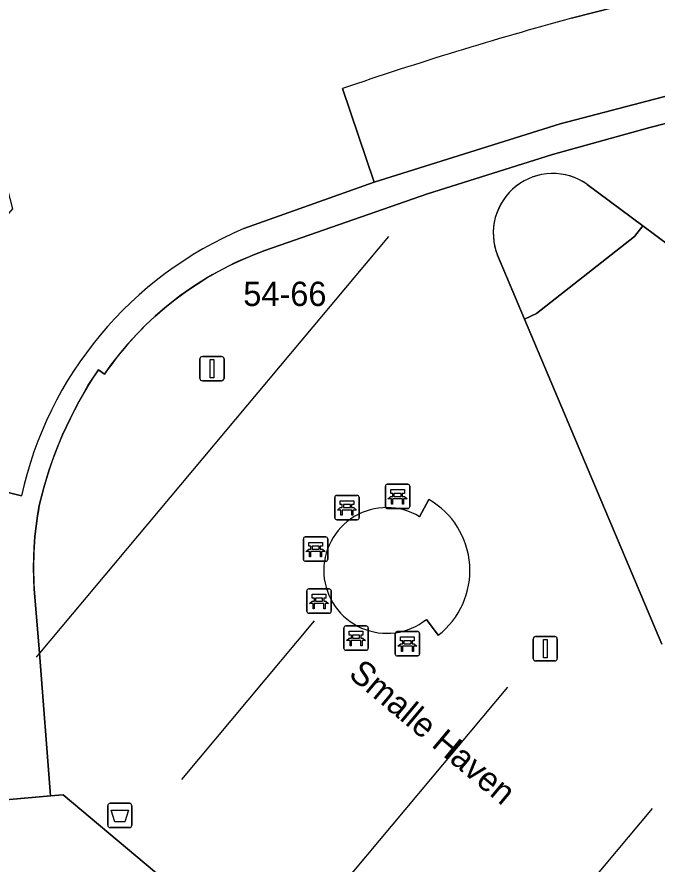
# Model space of a CAD drawing. Extents: x 161087 to 161926, y 382572 to 383873.
# Drawn here: x 161585.97 to 161612.29, y 383160.89 to 383195.72 of the extents above; entities that cross this region are included whole.
import ezdxf

# ---------------------------------------------------------------- set-up
doc = ezdxf.new("R2010")
doc.units = 0
for name, color, linetype in [('IMGEO_Afvalbak', 7, 'Continuous'), ('IMGEO_Bank', 7, 'Continuous'), ('IMGEO_Lichtmast', 7, 'Continuous'), ('IMGEO_Lijnafwatering', 7, 'Continuous'), ('IMGEO_Openbare_ruimte_label', 7, 'Continuous'), ('IMGEO_Pand', 7, 'Continuous'), ('IMGEO_Pand_nummerreeks', 7, 'Continuous'), ('IMGEO_Pand_overbouw', 7, 'Continuous'), ('IMGEO_Voetgangersgebied_open', 7, 'Continuous'), ('IMGEO_Voetpad_open', 7, 'Continuous')]:
    doc.layers.add(name, color=color, linetype=linetype)

msp = doc.modelspace()

# ---------------------------------------------------------------- linework, layer by layer
at = {"layer": 'IMGEO_Afvalbak'}
for p, q in [((161589.702, 383162.487), (161589.702, 383163.287)), ((161589.702, 383163.287), (161589.702, 383162.487)), ((161589.802, 383163.387), (161590.592, 383163.387)), ((161590.592, 383163.387), (161589.802, 383163.387)), ((161590.692, 383163.287), (161590.692, 383162.487)), ((161590.692, 383162.487), (161590.692, 383163.287)), ((161590.592, 383162.387), (161589.802, 383162.387)), ((161589.802, 383162.387), (161590.592, 383162.387))]:
    msp.add_line(p, q, dxfattribs=at)
msp.add_lwpolyline([(161589.845, 383163.101), (161590.549, 383163.101), (161590.4, 383162.631), (161589.994, 383162.631), (161589.845, 383163.101)], dxfattribs=at)
for centre, start, end in [((161589.802, 383163.287), 90, 180), ((161589.802, 383163.287), 90, 180), ((161590.592, 383163.287), 0, 90), ((161590.592, 383163.287), 360, 90), ((161589.802, 383162.487), 180, 270), ((161589.802, 383162.487), 180, 270), ((161590.592, 383162.487), 270, 0), ((161590.592, 383162.487), 270, 0)]:
    msp.add_arc(centre, 0.1, start, end, dxfattribs=at)
at = {"layer": 'IMGEO_Bank'}
for p, q in [((161601.118, 383175.58), (161601.118, 383176.421)), ((161601.118, 383176.421), (161601.118, 383175.58)), ((161601.193, 383176.505), (161602.034, 383176.505)), ((161602.034, 383176.505), (161601.193, 383176.505)), ((161602.118, 383176.43), (161602.118, 383175.589)), ((161602.118, 383175.589), (161602.118, 383176.43)), ((161599.113, 383176.048), (161599.954, 383176.048)), ((161599.954, 383176.048), (161599.113, 383176.048)), ((161601.427, 383176.011), (161601.427, 383176.117)), ((161601.471, 383176.117), (161601.471, 383176.011)), ((161601.759, 383176.123), (161601.477, 383176.123)), ((161601.477, 383176.005), (161601.759, 383176.005)), ((161601.765, 383176.011), (161601.765, 383176.117)), ((161601.809, 383176.117), (161601.809, 383176.011)), ((161599.038, 383175.123), (161599.038, 383175.964)), ((161599.038, 383175.964), (161599.038, 383175.123)), ((161599.347, 383175.554), (161599.347, 383175.66)), ((161599.391, 383175.66), (161599.391, 383175.554)), ((161599.679, 383175.666), (161599.397, 383175.666)), ((161599.685, 383175.554), (161599.685, 383175.66)), ((161599.729, 383175.66), (161599.729, 383175.554)), ((161600.038, 383175.973), (161600.038, 383175.132)), ((161600.038, 383175.132), (161600.038, 383175.973)), ((161601.815, 383175.903), (161601.422, 383175.903)), ((161599.735, 383175.446), (161599.342, 383175.446)), ((161599.397, 383175.548), (161599.679, 383175.548)), ((161602.043, 383175.505), (161601.202, 383175.505)), ((161601.202, 383175.505), (161602.043, 383175.505)), ((161599.963, 383175.048), (161599.122, 383175.048)), ((161599.122, 383175.048), (161599.963, 383175.048)), ((161597.748, 383173.412), (161597.748, 383174.253)), ((161597.748, 383174.253), (161597.748, 383173.412)), ((161597.823, 383174.337), (161598.664, 383174.337)), ((161598.664, 383174.337), (161597.823, 383174.337)), ((161598.748, 383174.262), (161598.748, 383173.421)), ((161598.748, 383173.421), (161598.748, 383174.262)), ((161598.057, 383173.843), (161598.057, 383173.949)), ((161598.101, 383173.949), (161598.101, 383173.843)), ((161598.389, 383173.955), (161598.107, 383173.955)), ((161598.395, 383173.843), (161598.395, 383173.949)), ((161598.439, 383173.949), (161598.439, 383173.843)), ((161598.445, 383173.735), (161598.052, 383173.735)), ((161598.107, 383173.837), (161598.389, 383173.837)), ((161598.673, 383173.337), (161597.832, 383173.337)), ((161597.832, 383173.337), (161598.673, 383173.337)), ((161597.965, 383172.201), (161598.806, 383172.201)), ((161598.806, 383172.201), (161597.965, 383172.201)), ((161597.89, 383171.276), (161597.89, 383172.117)), ((161597.89, 383172.117), (161597.89, 383171.276)), ((161598.531, 383171.819), (161598.249, 383171.819)), ((161598.89, 383172.126), (161598.89, 383171.285)), ((161598.89, 383171.285), (161598.89, 383172.126)), ((161598.587, 383171.599), (161598.194, 383171.599)), ((161598.199, 383171.707), (161598.199, 383171.813)), ((161598.243, 383171.813), (161598.243, 383171.707)), ((161598.249, 383171.701), (161598.531, 383171.701)), ((161598.537, 383171.707), (161598.537, 383171.813)), ((161598.581, 383171.813), (161598.581, 383171.707)), ((161598.815, 383171.201), (161597.974, 383171.201)), ((161597.974, 383171.201), (161598.815, 383171.201)), ((161599.412, 383169.754), (161599.412, 383170.595)), ((161599.412, 383170.595), (161599.412, 383169.754)), ((161599.487, 383170.679), (161600.328, 383170.679)), ((161600.328, 383170.679), (161599.487, 383170.679)), ((161600.412, 383170.604), (161600.412, 383169.763)), ((161600.412, 383169.763), (161600.412, 383170.604)), ((161601.6, 383170.45), (161602.441, 383170.45)), ((161602.441, 383170.45), (161601.6, 383170.45)), ((161600.109, 383170.077), (161599.716, 383170.077)), ((161599.721, 383170.185), (161599.721, 383170.291)), ((161599.765, 383170.291), (161599.765, 383170.185)), ((161600.053, 383170.297), (161599.771, 383170.297)), ((161599.771, 383170.179), (161600.053, 383170.179)), ((161600.059, 383170.185), (161600.059, 383170.291)), ((161600.103, 383170.291), (161600.103, 383170.185)), ((161601.525, 383169.525), (161601.525, 383170.366)), ((161601.525, 383170.366), (161601.525, 383169.525)), ((161602.525, 383170.375), (161602.525, 383169.534)), ((161602.525, 383169.534), (161602.525, 383170.375)), ((161602.222, 383169.848), (161601.829, 383169.848)), ((161601.834, 383169.956), (161601.834, 383170.062)), ((161601.878, 383170.062), (161601.878, 383169.956)), ((161602.166, 383170.068), (161601.884, 383170.068)), ((161601.884, 383169.95), (161602.166, 383169.95)), ((161602.172, 383169.956), (161602.172, 383170.062)), ((161602.216, 383170.062), (161602.216, 383169.956)), ((161600.337, 383169.679), (161599.496, 383169.679)), ((161599.496, 383169.679), (161600.337, 383169.679)), ((161602.45, 383169.45), (161601.609, 383169.45)), ((161601.609, 383169.45), (161602.45, 383169.45))]:
    msp.add_line(p, q, dxfattribs=at)
for points in [[(161601.365, 383175.903), (161601.223, 383175.903), (161601.335, 383176.005), (161601.421, 383176.005)], [(161601.421, 383176.123), (161601.335, 383176.123), (161601.335, 383176.284), (161601.898, 383176.284), (161601.898, 383176.123), (161601.815, 383176.123)], [(161601.815, 383176.005), (161601.898, 383176.005), (161602.01, 383175.903), (161601.871, 383175.903)], [(161599.341, 383175.666), (161599.255, 383175.666), (161599.255, 383175.827), (161599.818, 383175.827), (161599.818, 383175.666), (161599.735, 383175.666)], [(161601.415, 383175.896), (161601.415, 383175.689), (161601.372, 383175.689), (161601.372, 383175.896)], [(161601.865, 383175.896), (161601.865, 383175.689), (161601.821, 383175.689), (161601.821, 383175.896)], [(161599.285, 383175.446), (161599.143, 383175.446), (161599.255, 383175.548), (161599.341, 383175.548)], [(161599.335, 383175.439), (161599.335, 383175.232), (161599.292, 383175.232), (161599.292, 383175.439)], [(161599.735, 383175.548), (161599.818, 383175.548), (161599.93, 383175.446), (161599.791, 383175.446)], [(161599.785, 383175.439), (161599.785, 383175.232), (161599.741, 383175.232), (161599.741, 383175.439)], [(161598.051, 383173.955), (161597.965, 383173.955), (161597.965, 383174.116), (161598.528, 383174.116), (161598.528, 383173.955), (161598.445, 383173.955)], [(161597.995, 383173.735), (161597.853, 383173.735), (161597.965, 383173.837), (161598.051, 383173.837)], [(161598.045, 383173.728), (161598.045, 383173.521), (161598.002, 383173.521), (161598.002, 383173.728)], [(161598.445, 383173.837), (161598.528, 383173.837), (161598.64, 383173.735), (161598.501, 383173.735)], [(161598.495, 383173.728), (161598.495, 383173.521), (161598.451, 383173.521), (161598.451, 383173.728)], [(161598.193, 383171.819), (161598.107, 383171.819), (161598.107, 383171.98), (161598.67, 383171.98), (161598.67, 383171.819), (161598.587, 383171.819)], [(161598.137, 383171.599), (161597.995, 383171.599), (161598.107, 383171.701), (161598.193, 383171.701)], [(161598.187, 383171.592), (161598.187, 383171.385), (161598.144, 383171.385), (161598.144, 383171.592)], [(161598.587, 383171.701), (161598.67, 383171.701), (161598.782, 383171.599), (161598.643, 383171.599)], [(161598.637, 383171.592), (161598.637, 383171.385), (161598.593, 383171.385), (161598.593, 383171.592)], [(161599.715, 383170.297), (161599.629, 383170.297), (161599.629, 383170.458), (161600.192, 383170.458), (161600.192, 383170.297), (161600.109, 383170.297)], [(161599.659, 383170.077), (161599.517, 383170.077), (161599.629, 383170.179), (161599.715, 383170.179)], [(161600.109, 383170.179), (161600.192, 383170.179), (161600.304, 383170.077), (161600.165, 383170.077)], [(161601.828, 383170.068), (161601.742, 383170.068), (161601.742, 383170.229), (161602.305, 383170.229), (161602.305, 383170.068), (161602.222, 383170.068)], [(161599.709, 383170.07), (161599.709, 383169.863), (161599.666, 383169.863), (161599.666, 383170.07)], [(161600.159, 383170.07), (161600.159, 383169.863), (161600.115, 383169.863), (161600.115, 383170.07)], [(161601.772, 383169.848), (161601.63, 383169.848), (161601.742, 383169.95), (161601.828, 383169.95)], [(161601.822, 383169.841), (161601.822, 383169.634), (161601.779, 383169.634), (161601.779, 383169.841)], [(161602.222, 383169.95), (161602.305, 383169.95), (161602.417, 383169.848), (161602.278, 383169.848)], [(161602.272, 383169.841), (161602.272, 383169.634), (161602.228, 383169.634), (161602.228, 383169.841)]]:
    msp.add_lwpolyline(points, dxfattribs=at)
for centre, radius, start, end in [((161601.196, 383176.427), 0.0779, 92.4484, 184.2845), ((161601.196, 383176.427), 0.0779, 92.4484, 184.2845), ((161602.04, 383176.427), 0.0779, 2.4484, 94.2845), ((161602.04, 383176.427), 0.0779, 2.4484, 94.2845), ((161599.116, 383175.97), 0.0779, 92.4484, 184.2845), ((161599.116, 383175.97), 0.0779, 92.4484, 184.2845), ((161599.96, 383175.97), 0.0779, 2.4484, 94.2845), ((161599.96, 383175.97), 0.0779, 2.4484, 94.2845), ((161601.42, 383176.116), 0.00671, 2.8957, 87.1043), ((161601.42, 383176.012), 0.00671, 272.8957, 357.1043), ((161601.477, 383176.116), 0.00671, 92.8957, 177.1043), ((161601.477, 383176.012), 0.00671, 182.8957, 267.1043), ((161601.759, 383176.116), 0.00671, 2.8957, 87.1043), ((161601.759, 383176.012), 0.00671, 272.8957, 357.1043), ((161601.816, 383176.116), 0.00671, 92.8957, 177.1043), ((161601.816, 383176.012), 0.00671, 182.8957, 267.1043), ((161599.34, 383175.659), 0.00671, 2.8957, 87.1043), ((161599.397, 383175.659), 0.00671, 92.8957, 177.1043), ((161599.679, 383175.659), 0.00671, 2.8957, 87.1043), ((161599.736, 383175.659), 0.00671, 92.8957, 177.1043), ((161601.365, 383175.896), 0.00671, 2.8957, 87.1043), ((161601.422, 383175.896), 0.00671, 92.8957, 177.1043), ((161601.814, 383175.896), 0.00671, 2.8957, 87.1043), ((161601.871, 383175.896), 0.00671, 92.8957, 177.1043), ((161599.285, 383175.439), 0.00671, 2.8957, 87.1043), ((161599.342, 383175.439), 0.00671, 92.8957, 177.1043), ((161599.34, 383175.555), 0.00671, 272.8957, 357.1043), ((161599.397, 383175.555), 0.00671, 182.8957, 267.1043), ((161599.679, 383175.555), 0.00671, 272.8957, 357.1043), ((161599.736, 383175.555), 0.00671, 182.8957, 267.1043), ((161599.734, 383175.439), 0.00671, 2.8957, 87.1043), ((161599.791, 383175.439), 0.00671, 92.8957, 177.1043), ((161601.196, 383175.583), 0.0779, 182.4484, 274.2845), ((161601.196, 383175.583), 0.0779, 182.4484, 274.2845), ((161602.04, 383175.583), 0.0779, 272.4484, 4.2845), ((161602.04, 383175.583), 0.0779, 272.4484, 4.2845), ((161599.116, 383175.126), 0.0779, 182.4484, 274.2845), ((161599.116, 383175.126), 0.0779, 182.4484, 274.2845), ((161599.96, 383175.126), 0.0779, 272.4484, 4.2845), ((161599.96, 383175.126), 0.0779, 272.4484, 4.2845), ((161597.826, 383174.259), 0.0779, 92.4484, 184.2845), ((161597.826, 383174.259), 0.0779, 92.4484, 184.2845), ((161598.67, 383174.259), 0.0779, 2.4484, 94.2845), ((161598.67, 383174.259), 0.0779, 2.4484, 94.2845), ((161598.05, 383173.948), 0.00671, 2.8957, 87.1043), ((161598.107, 383173.948), 0.00671, 92.8957, 177.1043), ((161598.389, 383173.948), 0.00671, 2.8957, 87.1043), ((161598.446, 383173.948), 0.00671, 92.8957, 177.1043), ((161597.995, 383173.728), 0.00671, 2.8957, 87.1043), ((161598.052, 383173.728), 0.00671, 92.8957, 177.1043), ((161598.05, 383173.844), 0.00671, 272.8957, 357.1043), ((161598.107, 383173.844), 0.00671, 182.8957, 267.1043), ((161598.389, 383173.844), 0.00671, 272.8957, 357.1043), ((161598.446, 383173.844), 0.00671, 182.8957, 267.1043), ((161598.444, 383173.728), 0.00671, 2.8957, 87.1043), ((161598.501, 383173.728), 0.00671, 92.8957, 177.1043), ((161597.826, 383173.415), 0.0779, 182.4484, 274.2845), ((161597.826, 383173.415), 0.0779, 182.4484, 274.2845), ((161598.67, 383173.415), 0.0779, 272.4484, 4.2845), ((161598.67, 383173.415), 0.0779, 272.4484, 4.2845), ((161597.968, 383172.123), 0.0779, 92.4484, 184.2845), ((161597.968, 383172.123), 0.0779, 92.4484, 184.2845), ((161598.812, 383172.123), 0.0779, 2.4484, 94.2845), ((161598.812, 383172.123), 0.0779, 2.4484, 94.2845), ((161598.192, 383171.812), 0.00671, 2.8957, 87.1043), ((161598.249, 383171.812), 0.00671, 92.8957, 177.1043), ((161598.531, 383171.812), 0.00671, 2.8957, 87.1043), ((161598.588, 383171.812), 0.00671, 92.8957, 177.1043), ((161598.137, 383171.592), 0.00671, 2.8957, 87.1043), ((161598.194, 383171.592), 0.00671, 92.8957, 177.1043), ((161598.192, 383171.708), 0.00671, 272.8957, 357.1043), ((161598.249, 383171.708), 0.00671, 182.8957, 267.1043), ((161598.531, 383171.708), 0.00671, 272.8957, 357.1043), ((161598.588, 383171.708), 0.00671, 182.8957, 267.1043), ((161598.586, 383171.592), 0.00671, 2.8957, 87.1043), ((161598.643, 383171.592), 0.00671, 92.8957, 177.1043), ((161597.968, 383171.279), 0.0779, 182.4484, 274.2845), ((161597.968, 383171.279), 0.0779, 182.4484, 274.2845), ((161598.812, 383171.279), 0.0779, 272.4484, 4.2845), ((161598.812, 383171.279), 0.0779, 272.4484, 4.2845), ((161599.49, 383170.601), 0.0779, 92.4484, 184.2845), ((161599.49, 383170.601), 0.0779, 92.4484, 184.2845), ((161600.334, 383170.601), 0.0779, 2.4484, 94.2845), ((161600.334, 383170.601), 0.0779, 2.4484, 94.2845), ((161601.603, 383170.372), 0.0779, 92.4484, 184.2845), ((161601.603, 383170.372), 0.0779, 92.4484, 184.2845), ((161602.447, 383170.372), 0.0779, 2.4484, 94.2845), ((161602.447, 383170.372), 0.0779, 2.4484, 94.2845), ((161599.659, 383170.07), 0.00671, 2.8957, 87.1043), ((161599.716, 383170.07), 0.00671, 92.8957, 177.1043), ((161599.714, 383170.29), 0.00671, 2.8957, 87.1043), ((161599.714, 383170.186), 0.00671, 272.8957, 357.1043), ((161599.771, 383170.29), 0.00671, 92.8957, 177.1043), ((161599.771, 383170.186), 0.00671, 182.8957, 267.1043), ((161600.053, 383170.29), 0.00671, 2.8957, 87.1043), ((161600.053, 383170.186), 0.00671, 272.8957, 357.1043), ((161600.11, 383170.29), 0.00671, 92.8957, 177.1043), ((161600.11, 383170.186), 0.00671, 182.8957, 267.1043), ((161600.108, 383170.07), 0.00671, 2.8957, 87.1043), ((161600.165, 383170.07), 0.00671, 92.8957, 177.1043), ((161599.49, 383169.757), 0.0779, 182.4484, 274.2845), ((161599.49, 383169.757), 0.0779, 182.4484, 274.2845), ((161600.334, 383169.757), 0.0779, 272.4484, 4.2845), ((161600.334, 383169.757), 0.0779, 272.4484, 4.2845), ((161601.772, 383169.841), 0.00671, 2.8957, 87.1043), ((161601.829, 383169.841), 0.00671, 92.8957, 177.1043), ((161601.827, 383170.061), 0.00671, 2.8957, 87.1043), ((161601.827, 383169.957), 0.00671, 272.8957, 357.1043), ((161601.884, 383170.061), 0.00671, 92.8957, 177.1043), ((161601.884, 383169.957), 0.00671, 182.8957, 267.1043), ((161602.166, 383170.061), 0.00671, 2.8957, 87.1043), ((161602.166, 383169.957), 0.00671, 272.8957, 357.1043), ((161602.223, 383170.061), 0.00671, 92.8957, 177.1043), ((161602.223, 383169.957), 0.00671, 182.8957, 267.1043), ((161602.221, 383169.841), 0.00671, 2.8957, 87.1043), ((161602.278, 383169.841), 0.00671, 92.8957, 177.1043), ((161601.603, 383169.528), 0.0779, 182.4484, 274.2845), ((161601.603, 383169.528), 0.0779, 182.4484, 274.2845), ((161602.447, 383169.528), 0.0779, 272.4484, 4.2845), ((161602.447, 383169.528), 0.0779, 272.4484, 4.2845)]:
    msp.add_arc(centre, radius, start, end, dxfattribs=at)
at = {"layer": 'IMGEO_Lichtmast'}
for p, q in [((161593.493, 383180.858), (161593.493, 383181.658)), ((161593.493, 383181.658), (161593.493, 383180.858)), ((161593.593, 383181.758), (161594.383, 383181.758)), ((161594.383, 383181.758), (161593.593, 383181.758)), ((161594.483, 383181.658), (161594.483, 383180.858)), ((161594.483, 383180.858), (161594.483, 383181.658)), ((161594.383, 383180.758), (161593.593, 383180.758)), ((161593.593, 383180.758), (161594.383, 383180.758)), ((161607.194, 383169.341), (161607.194, 383170.141)), ((161607.194, 383170.141), (161607.194, 383169.341)), ((161607.294, 383170.241), (161608.084, 383170.241)), ((161608.084, 383170.241), (161607.294, 383170.241)), ((161608.184, 383170.141), (161608.184, 383169.341)), ((161608.184, 383169.341), (161608.184, 383170.141)), ((161608.084, 383169.241), (161607.294, 383169.241)), ((161607.294, 383169.241), (161608.084, 383169.241))]:
    msp.add_line(p, q, dxfattribs=at)
for points in [[(161593.913, 383181.633), (161594.063, 383181.633), (161594.063, 383180.883), (161593.913, 383180.883), (161593.913, 383181.633)], [(161607.614, 383170.116), (161607.764, 383170.116), (161607.764, 383169.366), (161607.614, 383169.366), (161607.614, 383170.116)]]:
    msp.add_lwpolyline(points, dxfattribs=at)
for centre, start, end in [((161593.593, 383181.658), 90, 180), ((161593.593, 383181.658), 90, 180), ((161594.383, 383181.658), 0, 90), ((161594.383, 383181.658), 360, 90), ((161593.593, 383180.858), 180, 270), ((161593.593, 383180.858), 180, 270), ((161594.383, 383180.858), 270, 0), ((161594.383, 383180.858), 270, 0), ((161607.294, 383170.141), 90, 180), ((161607.294, 383170.141), 90, 180), ((161608.084, 383170.141), 0, 90), ((161608.084, 383170.141), 360, 90), ((161607.294, 383169.341), 180, 270), ((161607.294, 383169.341), 180, 270), ((161608.084, 383169.341), 270, 0), ((161608.084, 383169.341), 270, 0)]:
    msp.add_arc(centre, 0.1, start, end, dxfattribs=at)
at = {"layer": 'IMGEO_Lijnafwatering'}
for points in [[(161601.248, 383186.692), (161586.891, 383169.557), (161586.758, 383169.398)], [(161592.742, 383164.363), (161598.205, 383170.883)], [(161606.139, 383168.166), (161598.758, 383159.339)], [(161604.706, 383154.328), (161612.094, 383163.172)]]:
    msp.add_lwpolyline(points, dxfattribs=at)
at = {"layer": 'IMGEO_Pand'}
for points in [[(161608.776, 383195.666), (161616.708, 383197.697), (161615.877, 383199.633), (161613.257, 383205.741), (161590.996, 383200.235), (161583.109, 383198.168), (161585.784, 383187.83), (161584.497, 383186.362), (161582.984, 383184.351), (161582.113, 383182.962), (161581.334, 383181.237), (161580.723, 383179.54), (161580.202, 383177.497), (161586.154, 383176.029)], [(161595.303, 383187.016), (161600.657, 383188.926), (161599.351, 383192.772)], [(161623.2, 383178.574), (161622.585, 383179.019), (161619.255, 383181.514), (161611.699, 383187.132), (161611.354, 383186.686), (161607.336, 383183.527), (161606.836, 383183.299), (161612.481, 383169.928)], [(161619.336, 383137.341), (161597.599, 383155.568), (161587.872, 383163.738), (161587.355, 383163.692), (161582.417, 383163.254)]]:
    msp.add_lwpolyline(points, dxfattribs=at)
for centre, radius, start, end in [((161648.886, 383048.242), 152.783, 105.22039, 108.91841), ((161601.333, 383172.692), 15.541, 112.8295, 167.6014)]:
    msp.add_arc(centre, radius, start, end, dxfattribs=at)
at = {"layer": 'IMGEO_Pand_overbouw'}
for points in [[(161616.708, 383197.697), (161608.776, 383195.666)], [(161599.351, 383192.772), (161600.657, 383188.926), (161595.303, 383187.016)], [(161582.417, 383163.254), (161587.362, 383163.693), (161586.891, 383169.557), (161586.682, 383172.207), (161586.66, 383172.635), (161586.651, 383173.064), (161586.657, 383173.494), (161586.676, 383173.923), (161586.708, 383174.351), (161586.754, 383174.778), (161586.814, 383175.203), (161586.887, 383175.625), (161587.076, 383176.364), (161587.299, 383177.097), (161587.555, 383177.82), (161587.845, 383178.531), (161588.167, 383179.228), (161588.521, 383179.909), (161588.904, 383180.572), (161589.316, 383181.214), (161589.572, 383181.026), (161589.874, 383181.451), (161590.195, 383181.866), (161590.532, 383182.271), (161590.887, 383182.663), (161591.259, 383183.042), (161591.645, 383183.407), (161592.047, 383183.757), (161592.463, 383184.091), (161592.891, 383184.409), (161593.332, 383184.708), (161593.783, 383184.99), (161594.244, 383185.253), (161594.713, 383185.497), (161595.19, 383185.721), (161595.673, 383185.925), (161596.161, 383186.11), (161602.847, 383188.442), (161607.987, 383190.06), (161611.989, 383191.173), (161616.013, 383192.201)], [(161586.154, 383176.029), (161580.202, 383177.497)]]:
    msp.add_lwpolyline(points, dxfattribs=at)
msp.add_lwpolyline([(161606.836, 383183.299), (161607.336, 383183.527), (161611.354, 383186.686), (161611.699, 383187.132), (161609.416, 383188.834), (161609.26, 383188.935), (161609.094, 383189.025), (161608.918, 383189.104), (161608.733, 383189.17), (161608.541, 383189.221), (161608.343, 383189.257), (161608.142, 383189.277), (161607.939, 383189.28), (161607.736, 383189.266), (161607.536, 383189.235), (161607.341, 383189.189), (161607.151, 383189.127), (161606.97, 383189.051), (161606.799, 383188.963), (161606.638, 383188.863), (161606.488, 383188.754), (161606.347, 383188.634), (161606.212, 383188.501), (161606.086, 383188.355), (161605.971, 383188.196), (161605.866, 383188.027), (161605.776, 383187.848), (161605.699, 383187.66), (161605.638, 383187.467), (161605.594, 383187.268), (161605.566, 383187.068), (161605.555, 383186.868), (161605.56, 383186.669), (161605.58, 383186.473), (161605.616, 383186.284), (161605.665, 383186.101), (161605.727, 383185.926)], close=True, dxfattribs=at)
for centre, radius, start, end in [((161648.886, 383048.242), 152.783, 105.22039, 108.91841), ((161601.333, 383172.692), 15.541, 112.8295, 167.6014)]:
    msp.add_arc(centre, radius, start, end, dxfattribs=at)
at = {"layer": 'IMGEO_Voetgangersgebied_open'}
for points in [[(161640.222, 383149.047), (161635.123, 383160.177), (161626.163, 383180.929), (161624.372, 383180.172), (161624.327, 383180.275), (161623.28, 383179.812), (161617.779, 383192.605), (161616.013, 383192.201), (161611.989, 383191.173), (161607.987, 383190.06), (161602.847, 383188.442), (161596.161, 383186.11)], [(161609.416, 383188.834), (161611.699, 383187.132), (161619.255, 383181.514), (161622.585, 383179.019), (161624.518, 383179.919), (161626.424, 383175.362)], [(161612.481, 383169.928), (161606.836, 383183.299), (161605.727, 383185.926)], [(161589.572, 383181.026), (161589.316, 383181.214)], [(161602.523, 383175.17), (161602.904, 383175.878)], [(161586.682, 383172.207), (161586.891, 383169.557), (161587.355, 383163.692), (161587.872, 383163.738), (161597.599, 383155.568), (161599.291, 383158.889), (161621.016, 383140.633), (161619.336, 383137.341), (161624.796, 383132.689), (161629.187, 383129.006), (161630.375, 383130.442), (161631.517, 383131.822), (161632.043, 383131.386), (161637.504, 383126.802)], [(161603.289, 383170.297), (161602.808, 383170.95)]]:
    msp.add_lwpolyline(points, dxfattribs=at)
for centre, radius, start, end in [((161608.005, 383186.83), 2.451, 54.85, 201.6467), ((161600.671, 383173.453), 13.437, 109.6133, 145.6935), ((161603.195, 383171.86), 16.737, 146.021, 166.9991), ((161601.225, 383172.958), 3.368, 307.7942, 60.0983), ((161600.186, 383173.112), 13.534, 169.3004, 183.835), ((161601.177, 383172.954), 2.592, 58.7183, 183.4146), ((161601.179, 383172.972), 2.596, 183.7893, 308.8565)]:
    msp.add_arc(centre, radius, start, end, dxfattribs=at)
at = {"layer": 'IMGEO_Voetpad_open'}
for points in [[(161599.351, 383192.772), (161600.657, 383188.926), (161608.307, 383191.318), (161617.316, 383193.685), (161617.536, 383193.171), (161618.652, 383193.419), (161616.024, 383199.666), (161615.877, 383199.633), (161616.708, 383197.697), (161608.776, 383195.666)], [(161596.161, 383186.11), (161602.847, 383188.442), (161607.987, 383190.06), (161611.989, 383191.173), (161616.013, 383192.201), (161617.779, 383192.605), (161617.536, 383193.171), (161617.316, 383193.685), (161608.307, 383191.318), (161600.657, 383188.926), (161595.303, 383187.016)], [(161605.727, 383185.926), (161606.836, 383183.299), (161607.336, 383183.527), (161611.354, 383186.686), (161611.699, 383187.132), (161609.416, 383188.834)], [(161589.316, 383181.214), (161589.572, 383181.026)], [(161586.154, 383176.029), (161580.202, 383177.497), (161580.144, 383177.27), (161580.001, 383176.512)], [(161602.904, 383175.878), (161602.523, 383175.17)], [(161580.101, 383169.605), (161580.661, 383163.098), (161582.417, 383163.254), (161587.355, 383163.692), (161586.891, 383169.557), (161586.682, 383172.207)], [(161602.808, 383170.95), (161603.289, 383170.297)]]:
    msp.add_lwpolyline(points, dxfattribs=at)
for centre, radius, start, end in [((161648.886, 383048.242), 152.783, 105.22039, 108.91841), ((161608.005, 383186.83), 2.451, 54.85, 201.6467), ((161601.333, 383172.692), 15.541, 112.8295, 167.6014), ((161600.671, 383173.453), 13.437, 109.6133, 145.6935), ((161603.195, 383171.86), 16.737, 146.021, 166.9991), ((161601.225, 383172.958), 3.368, 307.7942, 60.0983), ((161600.186, 383173.112), 13.534, 169.3004, 183.835), ((161601.177, 383172.954), 2.592, 58.7183, 183.4146), ((161601.179, 383172.972), 2.596, 183.7893, 308.8565)]:
    msp.add_arc(centre, radius, start, end, dxfattribs=at)

# ---------------------------------------------------------------- texts
at = {"layer": 'IMGEO_Openbare_ruimte_label'}
msp.add_text('Smalle Haven', height=1, rotation=319.989, dxfattribs=at).set_placement((161599.557, 383168.617))
at = {"layer": 'IMGEO_Pand_nummerreeks'}
msp.add_text('54-66', height=1, dxfattribs=at).set_placement((161595.275, 383183.834))

doc.saveas('drawing.dxf')
